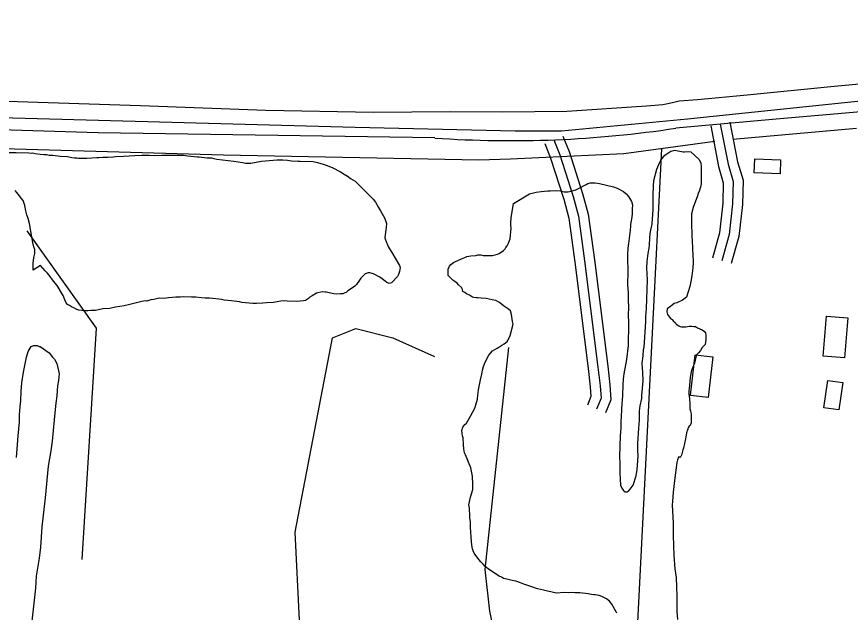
# Model space of a CAD drawing. Extents: x 3219052 to 3256913, y 800770 to 826146.
# Drawn here: x 3250806 to 3252081, y 812314 to 813225 of the extents above; entities that cross this region are included whole.
import ezdxf

# ---------------------------------------------------------------- set-up
doc = ezdxf.new("R2010")
doc.units = 0
for name, color, linetype in [('V-BLDG-OTLN', 7, 'Continuous'), ('V-LEVE-TOET', 7, 'Continuous'), ('V-ROAD-CNTR', 7, 'Continuous'), ('V-SITE-VEGE', 7, 'Continuous'), ('V-TOPO-SHOR', 7, 'Continuous')]:
    doc.layers.add(name, color=color, linetype=linetype)

msp = doc.modelspace()

# ---------------------------------------------------------------- linework, layer by layer
at = {"layer": 'V-BLDG-OTLN'}
for points in [[(3251973.9, 813006.2), (3251973.2, 812984.8), (3251933.8, 812986.2), (3251934.5, 813007.5)], [(3252039.4, 812705.9), (3252044.1, 812767), (3252076.7, 812764.5), (3252072, 812703.4)], [(3251836.1, 812645.6), (3251843.3, 812707.9), (3251870.4, 812704.7), (3251863.2, 812642.5)], [(3252046.3, 812668.6), (3252069.3, 812665.3), (3252063.3, 812623.5), (3252040.3, 812626.8)]]:
    msp.add_lwpolyline(points, close=True, dxfattribs=at)
at = {"layer": 'V-LEVE-TOET'}
msp.add_lwpolyline([(3249885.4, 813111), (3250057.5, 813109.8), (3250216.2, 813112.4), (3250427.7, 813107), (3250626, 813100.2), (3250635.8, 813099.5), (3250649.7, 813099.2), (3250791.2, 813096), (3250995.2, 813089), (3251186.7, 813081.8), (3251351.5, 813079.2), (3251468.8, 813080.1), (3251548.9, 813079.7), (3251647.2, 813080.5), (3251769.1, 813088.6), (3251793.8, 813090.6), (3251808.8, 813093.8), (3251818.9, 813096.1), (3251846.8, 813098.4), (3251922.9, 813105.3), (3252055.9, 813118.6), (3252200.3, 813132.2)], dxfattribs=at)
at = {"layer": 'V-ROAD-CNTR'}
for points in [[(3254019.3, 813270.1), (3253349.2, 813201.6), (3252679.4, 813129.7), (3251967.1, 813068.4), (3251813.9, 813054.5)], [(3251445.4, 813039.5), (3250930.4, 813047.4), (3250513.5, 813060.3), (3250216.5, 813076.9)], [(3251867.2, 813057.8), (3251879.1, 812996), (3251886.5, 812971), (3251885.7, 812939.6), (3251880.6, 812894.6), (3251869.7, 812855.6)], [(3251881.9, 813060.7), (3251893.7, 812999.6), (3251901.6, 812973), (3251900.7, 812938.5), (3251895.3, 812891.7), (3251884.2, 812851.6)], [(3251896.7, 813063.5), (3251908.3, 813003.2), (3251916.6, 812975), (3251915.7, 812937.5), (3251910.1, 812888.9), (3251898.6, 812847.6)], [(3251641.2, 813042.3), (3251650.6, 813018.7), (3251671.1, 812954.4), (3251679.9, 812923), (3251689.3, 812853.3), (3251709.6, 812690.5), (3251712.9, 812661.9), (3251714.6, 812638.8), (3251706.2, 812618.9)], [(3251613.3, 813031.2), (3251622.4, 813008.6), (3251642.3, 812945.8), (3251650.4, 812916.9), (3251659.5, 812849.4), (3251679.8, 812686.8), (3251683, 812659), (3251684.1, 812643.8), (3251678.5, 812630.6)], [(3251627.2, 813036.8), (3251636.5, 813013.6), (3251656.7, 812950.1), (3251665.2, 812919.9), (3251674.4, 812851.4), (3251694.7, 812688.7), (3251698, 812660.5), (3251699.4, 812641.3), (3251692.4, 812624.8)]]:
    msp.add_lwpolyline(points, dxfattribs=at)
msp.add_arc((3251561.4, 814718.3), 1682.9, 266.0449, 278.628, dxfattribs=at)
at = {"layer": 'V-SITE-VEGE'}
for points in [[(3250760.8, 812993.6), (3250759.4, 812997), (3250760.3, 812998.9), (3250761.8, 813002.3), (3250763.7, 813003.7), (3250766.6, 813006.6), (3250769.5, 813009), (3250776.7, 813012.3), (3250783, 813014.7), (3250786.4, 813015.6), (3250793.1, 813017), (3250798.9, 813017), (3250802.3, 813017.5), (3250804.7, 813017), (3250824.4, 813016.9)], [(3250824.4, 813016.9), (3250827.7, 813016.4), (3250830.1, 813016.9), (3250834, 813015.9), (3250841.7, 813014.9), (3250847, 813014.4), (3250851.3, 813014.4), (3250855.1, 813013.4), (3250860.9, 813013.4), (3250872.4, 813011.9), (3250883.5, 813010.9), (3250890.2, 813009.4), (3250894, 813008.9), (3250897.9, 813008.9), (3250900.3, 813008.4), (3250912.8, 813008.8), (3250928.2, 813009.7), (3250931.5, 813009.7), (3250937.3, 813010.2), (3250945, 813010.1), (3250953.7, 813010.6), (3250957, 813011), (3250969.1, 813011.9), (3250986.4, 813012.8), (3250996.9, 813013.3), (3251008.5, 813013.2), (3251016.2, 813012.7), (3251027.7, 813013.1), (3251060.9, 813013), (3251066.7, 813012), (3251082, 813010.5), (3251084.9, 813010.5), (3251096.9, 813009), (3251103.7, 813008.9), (3251107, 813008), (3251111.8, 813007), (3251137.8, 813004), (3251151.2, 813002), (3251156, 813001), (3251163.7, 813001), (3251180.1, 813003.8), (3251186.3, 813004.7), (3251203.6, 813006.1), (3251212.8, 813006), (3251220, 813005.5), (3251226.2, 813004.5), (3251235.8, 813004), (3251239.2, 813004), (3251258.9, 813003.4), (3251265.6, 813002), (3251274.3, 812999.5), (3251279.1, 812998.1), (3251288.2, 812994.2), (3251301.2, 812987.9), (3251306.4, 812984), (3251312.7, 812980.6), (3251316.5, 812977.7), (3251323.2, 812973.3), (3251325.1, 812971.9), (3251351, 812945.8), (3251354.3, 812941.5), (3251359.1, 812933.3), (3251362, 812928), (3251368.2, 812917.4), (3251370.5, 812911.6), (3251371.5, 812908.7), (3251371, 812902.5), (3251370.5, 812899.6), (3251369, 812886.6), (3251371.4, 812879.4), (3251372.3, 812877.5), (3251374.2, 812872.6), (3251380.9, 812861.6), (3251384.7, 812855.8), (3251391.4, 812844.2), (3251392.3, 812841.3), (3251391.4, 812835.1), (3251389.9, 812830.7), (3251388, 812827.4), (3251378.8, 812817.8), (3251375.4, 812816.9), (3251371.6, 812818.3), (3251369.2, 812820.7), (3251364.9, 812824.1), (3251361, 812826.5), (3251351.4, 812831.9), (3251345.7, 812833.3), (3251343.3, 812833.4), (3251338.5, 812831.9), (3251334.6, 812827.6), (3251332.2, 812825.2), (3251330.2, 812821.9), (3251325.4, 812815.2), (3251323, 812812.8), (3251314.8, 812807), (3251312.4, 812805.6), (3251309.5, 812803.2), (3251307.6, 812802.7), (3251304.7, 812801.3), (3251300.8, 812800.9), (3251295.5, 812800.4)], [(3251741.5, 812755.6), (3251740.9, 812722), (3251738.4, 812700.8), (3251734.4, 812678.7), (3251733.4, 812670.6), (3251732.9, 812662.4), (3251732.3, 812645.1), (3251731.3, 812632.6), (3251730.8, 812624.4), (3251730.3, 812612.9), (3251729.8, 812606.2), (3251729.7, 812595.6), (3251728.7, 812584.1), (3251727.6, 812552.3), (3251728, 812542.2), (3251728, 812526.8), (3251729.3, 812508.6), (3251731.2, 812503.8), (3251733.6, 812500.4), (3251736.5, 812498.4), (3251739.4, 812498), (3251741.3, 812499.4), (3251744.2, 812502.3), (3251747.1, 812506.6), (3251748.6, 812508.5), (3251753, 812522.9), (3251754.9, 812532.5), (3251755.4, 812539.2), (3251756, 812552.7), (3251755.5, 812562.3), (3251755.6, 812572.4), (3251757.1, 812595.5), (3251758.1, 812608), (3251758.2, 812621.4), (3251759.2, 812629.6), (3251761.7, 812641.1), (3251761.7, 812645.5), (3251763.7, 812668), (3251763.3, 812680.5), (3251762.4, 812695), (3251763.9, 812706), (3251764.4, 812716.1), (3251765.4, 812719.5), (3251767.9, 812758.4), (3251768, 812766.6), (3251769, 812778.6), (3251770.6, 812822.3), (3251769.7, 812841.1), (3251769.8, 812850.7), (3251771.3, 812862.7), (3251773.2, 812870.9), (3251773.7, 812876.2), (3251774.3, 812886.3), (3251774.8, 812893.5), (3251777.7, 812908.4), (3251779.3, 812930), (3251779.4, 812952.6), (3251779.9, 812965.6), (3251780.4, 812974.2), (3251784.8, 812992), (3251787.8, 812998.7), (3251788.7, 813001.6), (3251791.1, 813005.4), (3251797, 813013.1), (3251806.1, 813019.3), (3251812.4, 813020.7), (3251816.7, 813019.7), (3251820.1, 813019.2), (3251824.9, 813018.2), (3251827.3, 813018.2), (3251833, 813018.7), (3251836.9, 813018.2), (3251849.8, 813006.6), (3251852.2, 813000.8), (3251852.6, 812996), (3251852.5, 812969.1), (3251851.5, 812964.3), (3251850.6, 812961.9), (3251850.1, 812959), (3251848.1, 812954.7), (3251847.2, 812950.8), (3251840.3, 812933.1), (3251837.9, 812923.5), (3251837.8, 812904.3), (3251838.3, 812896.1), (3251838.2, 812887.9), (3251838.7, 812884.1), (3251839.6, 812869.1), (3251840, 812861.5), (3251840.5, 812849.4), (3251839.9, 812840.8), (3251838.4, 812828.8), (3251837, 812820.1), (3251835.5, 812812.4), (3251830.1, 812796.1), (3251828.2, 812794.2), (3251824.3, 812791.3), (3251815.2, 812787.5), (3251811.3, 812786.1), (3251808.4, 812783.7), (3251805.5, 812781.8)], [(3251562.7, 812769.4), (3251560.8, 812775.2), (3251557.9, 812777.6), (3251550.3, 812782.9), (3251544, 812787.8), (3251538.3, 812790.7), (3251533, 812792.1), (3251523.9, 812794.1), (3251516.2, 812794.6), (3251510.9, 812795.1), (3251508.5, 812795.1), (3251505.1, 812795.6), (3251502.7, 812796.1), (3251498.4, 812799), (3251493.6, 812801), (3251491.2, 812802.9), (3251488.3, 812804.8), (3251487.4, 812807.7), (3251486, 812810.6), (3251481.2, 812815), (3251479.3, 812817.4), (3251475.9, 812819.8), (3251473, 812822.2), (3251468.7, 812826.1), (3251465.8, 812829), (3251465.4, 812838.6), (3251467.8, 812843.4), (3251469.8, 812845.8), (3251473.6, 812849.1), (3251475.6, 812850.1), (3251486.2, 812854.4), (3251491, 812856.7), (3251494.3, 812858.2), (3251500.1, 812859.1), (3251507.8, 812859.6), (3251511.2, 812860.5), (3251515.5, 812860.5), (3251519.3, 812859.5), (3251523.7, 812859.5), (3251533.3, 812859.9), (3251537.6, 812860.9), (3251541, 812861.8), (3251543.4, 812862.8), (3251550.2, 812867.5), (3251553, 812869.9), (3251554, 812871.8), (3251556, 812874.7), (3251557.4, 812877.6), (3251560.3, 812885.3), (3251561.8, 812901.6), (3251561.4, 812906), (3251561.4, 812912.2), (3251561.9, 812914.6), (3251561.9, 812918), (3251564.4, 812932.4), (3251565.4, 812939.1), (3251590, 812953.9), (3251591.9, 812954.4), (3251598.1, 812956.3), (3251600.1, 812956.7), (3251607.8, 812957.7), (3251618.3, 812958.6), (3251621.7, 812958.6), (3251629.9, 812959), (3251637.1, 812958.5), (3251643.3, 812957), (3251649.1, 812957), (3251653.4, 812957.9), (3251661.1, 812960.3), (3251664, 812961.7), (3251676.6, 812968.4), (3251679.5, 812969.9), (3251682.8, 812970.8), (3251690.5, 812970.8), (3251697.2, 812969.8), (3251718.4, 812964.9), (3251724.1, 812962.9), (3251733.7, 812957.6), (3251738, 812954.2), (3251741.4, 812949.9), (3251746.2, 812942.2), (3251747.1, 812939.3), (3251747.6, 812935.9), (3251747.1, 812932.5), (3251747, 812922.9), (3251746, 812915.2), (3251744.6, 812907.5), (3251744.5, 812904.7), (3251744, 812898.4), (3251741.5, 812878.2), (3251740.6, 812871), (3251740, 812860.5), (3251740, 812852.3), (3251740.4, 812839.8), (3251740.4, 812835.9), (3251739.8, 812815.3), (3251740.7, 812802.8), (3251741.2, 812793.1), (3251741.6, 812779.2), (3251741.1, 812770.1), (3251741.5, 812755.6)], [(3251295.5, 812800.4), (3251290.7, 812800.9), (3251283.5, 812802.4), (3251279.7, 812803.8), (3251277.3, 812803.8), (3251272.9, 812804.3), (3251264.3, 812802), (3251257.5, 812798.2), (3251254.2, 812795.8), (3251251.8, 812793.9), (3251247.4, 812791), (3251244.5, 812790.5), (3251234.4, 812789.6), (3251219.5, 812789.7), (3251215.2, 812790.2), (3251209.9, 812789.7), (3251206.5, 812789.2), (3251198.4, 812787.8), (3251187.8, 812787.4), (3251182, 812787), (3251172.4, 812786.5), (3251167.1, 812786.5), (3251161.3, 812787), (3251149.8, 812787.6), (3251146.4, 812788.6), (3251134.4, 812790.5), (3251122.9, 812791.5), (3251119.5, 812792.5), (3251100.8, 812794.5), (3251094.1, 812794.6), (3251088.3, 812795.1), (3251079.6, 812796.1), (3251072.9, 812796.1), (3251060.4, 812796.6), (3251055.6, 812796.2), (3251048.9, 812796.2), (3251044.1, 812795.7), (3251037.8, 812794.8), (3251030.6, 812793.9), (3251023.4, 812794.4), (3251015.2, 812792.5), (3251010.9, 812792), (3251004.6, 812790.1), (3251002.2, 812790.2), (3250996.9, 812789.2), (3250978.6, 812785), (3250970, 812782.6), (3250957, 812780.7), (3250948.3, 812778.8), (3250937.3, 812777.9), (3250926.2, 812775.6), (3250919, 812775.6), (3250914.6, 812775.2), (3250909.8, 812775.2), (3250900.7, 812776.2), (3250897.8, 812777.2), (3250893, 812779.6), (3250889.7, 812781), (3250886.3, 812783), (3250883.4, 812784.9), (3250882, 812786.8), (3250880.6, 812788.3), (3250879.1, 812791.7), (3250876.8, 812798.4), (3250875.8, 812800.3), (3250867.7, 812813.8), (3250862, 812820.6), (3250855.3, 812829.7), (3250852.4, 812833.1), (3250849.1, 812836.5), (3250841.9, 812844.2), (3250830.8, 812837.5), (3250830.8, 812848.1), (3250831.8, 812856.8), (3250833.3, 812863), (3250833.3, 812868.8), (3250831.9, 812873.1), (3250830.5, 812879.4), (3250827.7, 812893.8), (3250825.3, 812908.7), (3250823, 812916.4), (3250821.1, 812921.7), (3250819.6, 812928), (3250818.2, 812936.2), (3250815.4, 812943.9), (3250812.5, 812947.2), (3250810.1, 812951.1), (3250805.8, 812955.9), (3250803.4, 812959.3)], [(3251805.5, 812781.8), (3251800.7, 812778), (3251800.2, 812773.6), (3251801.2, 812769.3), (3251804, 812765.5), (3251806.4, 812763), (3251808.3, 812761.6), (3251809.8, 812759.7), (3251813.1, 812756.8), (3251814.6, 812754.8), (3251818.4, 812751.9), (3251820.3, 812751), (3251822.7, 812750.5)], [(3251723.7, 812312.4), (3251722.7, 812314.9), (3251716, 812326.4), (3251712.2, 812330.8), (3251710.3, 812332.7), (3251707.9, 812334.6), (3251706, 812335.5), (3251700.7, 812338), (3251696.4, 812339.5), (3251690.6, 812340.5), (3251688.2, 812340.5), (3251684.8, 812341), (3251680, 812342), (3251667.1, 812343.5), (3251659.4, 812343.5), (3251654.6, 812344.5), (3251649.8, 812343.5), (3251643.5, 812344), (3251631, 812343.1), (3251622.8, 812345.1), (3251617.6, 812346.1), (3251611.3, 812347.6), (3251602.2, 812350), (3251588.8, 812354.4), (3251581.6, 812356.8), (3251576.3, 812359.2), (3251572.4, 812360.7), (3251569.1, 812361.7), (3251563.3, 812362.7), (3251555.6, 812364.6), (3251550.3, 812365.6), (3251547, 812367.6), (3251543.6, 812369), (3251527.3, 812380.1), (3251521.6, 812384.5), (3251519.2, 812387.4), (3251515.8, 812391.2), (3251512.5, 812394.6), (3251505.3, 812404.3), (3251503.9, 812408.1), (3251502.9, 812411), (3251502, 812416.8), (3251500.6, 812428.3), (3251500.2, 812437.5), (3251499.7, 812442.8), (3251499.8, 812452.9), (3251498.8, 812458.1), (3251498.8, 812460.6), (3251498.4, 812473.5), (3251497.5, 812478.3), (3251499.9, 812489.9), (3251503.3, 812501.9), (3251503.4, 812509.6), (3251503, 812522.1), (3251500.1, 812535.1), (3251492, 812554.8), (3251490.6, 812557.7), (3251489.7, 812564), (3251489.2, 812570.7), (3251488.8, 812580.8), (3251487.8, 812583.7), (3251486.4, 812591.9), (3251487.9, 812597.1), (3251491.3, 812601), (3251493.7, 812603.4), (3251500, 812613.9), (3251506.3, 812626.4), (3251508.2, 812631.2), (3251510.7, 812639.8), (3251511.2, 812646.1), (3251512.2, 812654.2), (3251515.1, 812669.6), (3251517.1, 812678.3), (3251518.1, 812684.5), (3251519.6, 812689.8), (3251522, 812696.5), (3251527.8, 812707.1), (3251533.6, 812713.8), (3251540.4, 812718.1), (3251543.2, 812719.5), (3251547.6, 812722.8), (3251551.4, 812724.7), (3251555.8, 812728.1), (3251559.7, 812734.8), (3251560.6, 812737.2), (3251565, 812754.5), (3251564.1, 812758.8), (3251562.7, 812769.4)], [(3251822.7, 812750.5), (3251829.4, 812750.4), (3251834.3, 812751.4), (3251838.1, 812751.8), (3251841.5, 812751.3), (3251843.9, 812750.9), (3251847.2, 812748.9), (3251853.9, 812746), (3251857.8, 812743.6), (3251859.2, 812741.2), (3251859.7, 812737.3), (3251859.6, 812731.1), (3251858.7, 812723.4), (3251856.7, 812721.5), (3251854.3, 812719.1), (3251851.4, 812714.3), (3251848.5, 812710.9), (3251847.1, 812709.5), (3251845.6, 812707.6), (3251843.2, 812699.4), (3251842.2, 812695.1), (3251840.7, 812691.7), (3251838.8, 812686.5), (3251837.8, 812684.1), (3251835.8, 812673.5), (3251834.8, 812661), (3251833.8, 812652.8), (3251833.8, 812647.1), (3251834.7, 812641.3), (3251835.2, 812632.1), (3251835.1, 812625.4), (3251836.1, 812622), (3251836.6, 812619.2), (3251837.5, 812616.8), (3251837.5, 812603.8), (3251836, 812599.9), (3251834.1, 812598.5), (3251832.6, 812596.1), (3251831.6, 812592.7), (3251830.7, 812590.3), (3251829.7, 812585.5), (3251828.7, 812579.3), (3251825.7, 812564.9), (3251824.8, 812562.5), (3251822.3, 812554.3), (3251821.4, 812552.4), (3251819.9, 812550.5), (3251818.5, 812552.4), (3251817.5, 812549.5), (3251816.5, 812547.1), (3251815.6, 812543.3), (3251814.1, 812531.3), (3251812.1, 812519.7), (3251809.6, 812497.6), (3251808.6, 812483.7), (3251808.5, 812477.9), (3251809.9, 812451), (3251809.8, 812431.3), (3251810.6, 812401), (3251812.4, 812380.3), (3251814.3, 812367.3), (3251815.6, 812338.5), (3251815.5, 812315.9), (3251816.4, 812302.9)], [(3250805.6, 812550.6), (3250808.1, 812583.9), (3250810, 812605.5), (3250810.1, 812615.9), (3250811.1, 812629), (3250812.1, 812637.4), (3250812.6, 812651.5), (3250813.6, 812665.1), (3250816, 812681.1), (3250817.9, 812691.4), (3250820.8, 812704.1), (3250823.2, 812713), (3250827.9, 812720.5), (3250831.7, 812721.9), (3250836.8, 812721.9), (3250840.1, 812720.4), (3250841.5, 812720.4), (3250855.6, 812711), (3250860.7, 812704.4), (3250863.5, 812701.1), (3250867.2, 812694.5), (3250870.5, 812678.5), (3250869.5, 812668.7), (3250868, 812660.2), (3250867, 812645.2), (3250865.6, 812633.9), (3250863.6, 812613.8), (3250860.1, 812575.7), (3250857.7, 812560.7), (3250853.9, 812537.7), (3250849.4, 812488.9), (3250844.1, 812444.8), (3250842.1, 812413.4), (3250840.1, 812396.9), (3250835.3, 812369.3), (3250834.3, 812351), (3250828.4, 812296)]]:
    msp.add_lwpolyline(points, dxfattribs=at)
at = {"layer": 'V-TOPO-SHOR'}
msp.add_line((3251901.1, 813037.6), (3252090.3, 813054.5), dxfattribs=at)
for points in [[(3250630.8, 813075), (3251323.3, 813056.1), (3251567.9, 813050.4), (3251639.1, 813050.3), (3251831.8, 813069), (3252111.2, 813097.9), (3252182.4, 813108.1)], [(3251873.3, 813034.2), (3251734.5, 813015.4), (3251560.9, 813007.1), (3251512.3, 813005.4)], [(3251512.3, 813005.4), (3251121.8, 813013.2), (3250802.5, 813022.5), (3250629, 813026.4)], [(3251017.6, 811658.1), (3251718.3, 811564.6), (3251792.2, 813023)], [(3250905.8, 812394.7), (3250927.8, 812748.7), (3250821.9, 812897.6)], [(3251187.4, 811636.5), (3251231, 812125), (3251238.4, 812302), (3251231.6, 812436.5), (3251288.9, 812733.8), (3251324.3, 812747.8), (3251380.9, 812733.6), (3251444.6, 812705.1)], [(3251557.9, 812719), (3251521.8, 812379.3), (3251528.7, 812315.5), (3251549.8, 812216.4), (3251599.1, 812088.8), (3251613.1, 812018), (3251612.9, 811925.9), (3251591.4, 811819.8), (3251548.5, 811593.3)]]:
    msp.add_lwpolyline(points, dxfattribs=at)

doc.saveas('drawing.dxf')
